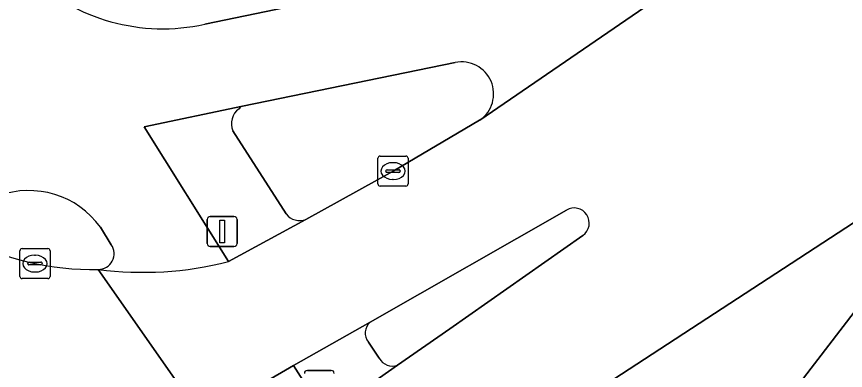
# Model space of a CAD drawing. Extents: x 160077 to 160948, y 386481 to 387498.
# Drawn here: x 160384.29 to 160411.82, y 386862.74 to 386874.51 of the extents above; entities that cross this region are included whole.
import ezdxf

# ---------------------------------------------------------------- set-up
doc = ezdxf.new("R2010")
doc.units = 0
for name, color, linetype in [('IMGEO_Fietspad_gesloten', 7, 'Continuous'), ('IMGEO_Kolk', 7, 'Continuous'), ('IMGEO_Rijbaan_lokaal_gesloten', 7, 'Continuous'), ('IMGEO_Rijbaan_regionaal_gesloten', 7, 'Continuous'), ('IMGEO_Verkeerseiland_gesloten', 7, 'Continuous'), ('IMGEO_Verkeerseiland_open', 7, 'Continuous'), ('IMGEO_Verkeersregelinstallatiepaal', 7, 'Continuous'), ('IMGEO_Voetpad_open', 7, 'Continuous')]:
    doc.layers.add(name, color=color, linetype=linetype)

msp = doc.modelspace()

# ---------------------------------------------------------------- linework, layer by layer
at = {"layer": 'IMGEO_Fietspad_gesloten'}
for points in [[(160399.68, 386871.062), (160411.413, 386879.123), (160408.572, 386878.179)], [(160406.568, 386877.578), (160390.542, 386874.252)], [(160391.329, 386866.359), (160388.534, 386870.84), (160391.799, 386871.527), (160398.861, 386872.98)], [(160416.575, 386870.496), (160416.702, 386870.665), (160404.134, 386862.447)], [(160403.74, 386853.668), (160407.31, 386858.499), (160407.918, 386859.274), (160408.542, 386860.066), (160409.222, 386860.905), (160416.575, 386870.496)], [(160387.078, 386867.503), (160387.436, 386866.918)], [(160394.557, 386861.224), (160393.492, 386862.897), (160390.464, 386861.141)]]:
    msp.add_lwpolyline(points, dxfattribs=at)
for centre, radius, start, end in [((160389.154, 386880.513), 6.413, 226.2304, 282.4983), ((160399.072, 386871.936), 1.065, 304.8294, 101.4163), ((160384.7, 386865.791), 2.93, 35.7418, 110.0503), ((160387.015, 386866.616), 0.518, 268.8357, 35.6011), ((160388.494, 386877.376), 11.376, 262.4754, 284.4314)]:
    msp.add_arc(centre, radius, start, end, dxfattribs=at)
at = {"layer": 'IMGEO_Kolk'}
for p, q in [((160396.37, 386869.868), (160397.222, 386869.868)), ((160396.295, 386868.942), (160396.295, 386869.794)), ((160396.783, 386869.648), (160396.808, 386869.648)), ((160397.296, 386869.794), (160397.296, 386868.942)), ((160396.554, 386869.362), (160396.554, 386869.374)), ((160396.992, 386869.325), (160396.594, 386869.325)), ((160396.597, 386869.411), (160396.995, 386869.411)), ((160397.038, 386869.374), (160397.038, 386869.362)), ((160396.806, 386869.088), (160396.781, 386869.088)), ((160397.222, 386868.868), (160396.37, 386868.868)), ((160384.405, 386865.865), (160384.405, 386866.717)), ((160384.48, 386866.791), (160385.332, 386866.791)), ((160384.893, 386866.571), (160384.918, 386866.571)), ((160385.406, 386866.717), (160385.406, 386865.865)), ((160384.664, 386866.285), (160384.664, 386866.297)), ((160384.707, 386866.334), (160385.105, 386866.334)), ((160385.148, 386866.297), (160385.148, 386866.285)), ((160385.102, 386866.248), (160384.704, 386866.248)), ((160384.916, 386866.011), (160384.891, 386866.011)), ((160385.332, 386865.791), (160384.48, 386865.791))]:
    msp.add_line(p, q, dxfattribs=at)
for points in [[(160396.37, 386869.868), (160397.222, 386869.868)], [(160396.295, 386868.942), (160396.295, 386869.794)], [(160397.296, 386869.794), (160397.296, 386868.942)], [(160397.222, 386868.868), (160396.37, 386868.868)], [(160384.405, 386865.865), (160384.405, 386866.717)], [(160384.48, 386866.791), (160385.332, 386866.791)], [(160385.406, 386866.717), (160385.406, 386865.865)], [(160385.332, 386865.791), (160384.48, 386865.791)]]:
    msp.add_lwpolyline(points, dxfattribs=at)
for centre, radius, start, end in [((160396.372, 386869.792), 0.0765, 91.552, 178.448), ((160396.372, 386869.792), 0.0765, 91.552, 178.448), ((160397.22, 386869.792), 0.0765, 1.552, 88.448), ((160397.22, 386869.792), 0.0765, 1.552, 88.448), ((160396.594, 386869.371), 0.0403, 85.8775, 175.7526), ((160396.591, 386869.361), 0.0366, 178.938, 274.7102), ((160396.995, 386869.368), 0.043, 264.8664, 352.4533), ((160396.999, 386869.373), 0.0386, 1.7309, 96.639), ((160396.372, 386868.944), 0.0765, 181.552, 268.448), ((160396.372, 386868.944), 0.0765, 181.552, 268.448), ((160397.22, 386868.944), 0.0765, 271.552, 358.448), ((160397.22, 386868.944), 0.0765, 271.552, 358.448), ((160384.482, 386866.715), 0.0765, 91.552, 178.448), ((160384.482, 386866.715), 0.0765, 91.552, 178.448), ((160385.33, 386866.715), 0.0765, 1.552, 88.448), ((160385.33, 386866.715), 0.0765, 1.552, 88.448), ((160384.704, 386866.294), 0.0403, 85.8775, 175.7526), ((160384.701, 386866.284), 0.0366, 178.938, 274.7102), ((160385.105, 386866.291), 0.043, 264.8664, 352.4533), ((160385.109, 386866.296), 0.0386, 1.7309, 96.639), ((160384.482, 386865.867), 0.0765, 181.552, 268.448), ((160384.482, 386865.867), 0.0765, 181.552, 268.448), ((160385.33, 386865.867), 0.0765, 271.552, 358.448), ((160385.33, 386865.867), 0.0765, 271.552, 358.448)]:
    msp.add_arc(centre, radius, start, end, dxfattribs=at)
for centre, major_axis, ratio, start_param, end_param in [((160396.782, 386869.368), (-0.387, 0.002), 0.722429, 4.712389, 7.853982), ((160396.807, 386869.368), (-0.39, 0.002), 0.717154, 1.570796, 4.712389), ((160384.892, 386866.291), (-0.387, 0.002), 0.722429, 4.712389, 7.853982), ((160384.917, 386866.291), (-0.39, 0.002), 0.717154, 1.570796, 4.712389)]:
    msp.add_ellipse(centre, major_axis=major_axis, ratio=ratio, start_param=start_param, end_param=end_param, dxfattribs=at)
at = {"layer": 'IMGEO_Rijbaan_lokaal_gesloten'}
for points in [[(160411.413, 386879.123), (160399.68, 386871.062), (160399.674, 386871.057), (160396.796, 386869.368), (160393.9, 386867.76), (160391.329, 386866.359)], [(160399.264, 386859.036), (160399.298, 386859.084), (160399.478, 386859.209), (160404.134, 386862.447), (160416.702, 386870.665), (160411.413, 386879.123)], [(160387.004, 386866.098), (160390.464, 386861.141), (160393.492, 386862.897), (160396.042, 386864.341), (160402.553, 386868.073)], [(160403.103, 386867.227), (160398.679, 386864.121), (160396.942, 386862.914), (160394.557, 386861.224), (160391.672, 386859.195), (160394.869, 386853.628)]]:
    msp.add_lwpolyline(points, dxfattribs=at)
for centre, radius, start, end in [((160402.809, 386867.637), 0.505, 305.6413, 120.4159), ((160388.494, 386877.376), 11.376, 262.4754, 284.4314)]:
    msp.add_arc(centre, radius, start, end, dxfattribs=at)
at = {"layer": 'IMGEO_Rijbaan_regionaal_gesloten'}
msp.add_lwpolyline([(160387.563, 386859.497), (160390.464, 386861.141), (160387.004, 386866.098)], dxfattribs=at)
msp.add_arc((160386.784, 386875.202), 9.106, 241.9901, 271.3868, dxfattribs=at)
at = {"layer": 'IMGEO_Verkeerseiland_gesloten'}
for points in [[(160398.861, 386872.98), (160391.799, 386871.527)], [(160393.9, 386867.76), (160396.796, 386869.368), (160399.674, 386871.057)], [(160399.674, 386871.057), (160399.68, 386871.062)], [(160391.478, 386870.712), (160393.246, 386867.943)], [(160387.436, 386866.918), (160387.078, 386867.503)]]:
    msp.add_lwpolyline(points, dxfattribs=at)
for centre, radius, start, end in [((160399.072, 386871.936), 1.065, 304.8294, 101.4163), ((160391.845, 386871.349), 0.184, 104.5661, 152.3943), ((160392.022, 386870.948), 0.593, 124.9747, 203.4702), ((160384.7, 386865.791), 2.93, 35.7418, 110.0503), ((160393.694, 386868.283), 0.562, 217.2241, 291.5109), ((160386.784, 386875.202), 9.106, 241.9901, 271.3868), ((160387.015, 386866.616), 0.518, 268.8357, 35.6011)]:
    msp.add_arc(centre, radius, start, end, dxfattribs=at)
at = {"layer": 'IMGEO_Verkeerseiland_open'}
for points in [[(160402.553, 386868.073), (160396.042, 386864.341)], [(160396.942, 386862.914), (160398.679, 386864.121), (160403.103, 386867.227)], [(160395.978, 386863.68), (160396.34, 386863.143)]]:
    msp.add_lwpolyline(points, dxfattribs=at)
for centre, radius, start, end in [((160402.809, 386867.637), 0.505, 305.6413, 120.4159), ((160396.342, 386863.978), 0.471, 129.6305, 219.3089), ((160396.768, 386863.363), 0.481, 207.1846, 291.1619)]:
    msp.add_arc(centre, radius, start, end, dxfattribs=at)
at = {"layer": 'IMGEO_Verkeersregelinstallatiepaal'}
for p, q in [((160390.625, 386866.958), (160390.625, 386867.758)), ((160390.625, 386867.758), (160390.625, 386866.958)), ((160390.725, 386867.858), (160391.515, 386867.858)), ((160391.515, 386867.858), (160390.725, 386867.858)), ((160391.615, 386867.758), (160391.615, 386866.958)), ((160391.615, 386866.958), (160391.615, 386867.758)), ((160391.515, 386866.858), (160390.725, 386866.858)), ((160390.725, 386866.858), (160391.515, 386866.858)), ((160393.954, 386862.737), (160394.744, 386862.737)), ((160394.744, 386862.737), (160393.954, 386862.737))]:
    msp.add_line(p, q, dxfattribs=at)
msp.add_lwpolyline([(160391.045, 386867.733), (160391.195, 386867.733), (160391.195, 386866.983), (160391.045, 386866.983), (160391.045, 386867.733)], dxfattribs=at)
for centre, start, end in [((160390.725, 386867.758), 90, 180), ((160390.725, 386867.758), 90, 180), ((160391.515, 386867.758), 0, 90), ((160391.515, 386867.758), 360, 90), ((160390.725, 386866.958), 180, 270), ((160390.725, 386866.958), 180, 270), ((160391.515, 386866.958), 270, 0), ((160391.515, 386866.958), 270, 0), ((160393.954, 386862.637), 90, 180), ((160393.954, 386862.637), 90, 180), ((160394.744, 386862.637), 0, 90), ((160394.744, 386862.637), 360, 90)]:
    msp.add_arc(centre, 0.1, start, end, dxfattribs=at)
at = {"layer": 'IMGEO_Voetpad_open'}
for points in [[(160390.542, 386874.252), (160406.568, 386877.578)], [(160421.228, 386875.484), (160416.702, 386870.665), (160416.575, 386870.496), (160409.222, 386860.905), (160408.542, 386860.066), (160407.918, 386859.274), (160407.31, 386858.499), (160403.74, 386853.668)], [(160391.799, 386871.527), (160388.534, 386870.84), (160391.329, 386866.359), (160393.9, 386867.76)], [(160393.246, 386867.943), (160391.478, 386870.712)], [(160396.042, 386864.341), (160393.492, 386862.897), (160394.557, 386861.224), (160396.942, 386862.914)], [(160396.34, 386863.143), (160395.978, 386863.68)]]:
    msp.add_lwpolyline(points, dxfattribs=at)
for centre, radius, start, end in [((160389.154, 386880.513), 6.413, 226.2304, 282.4983), ((160391.845, 386871.349), 0.184, 104.5661, 152.3943), ((160392.022, 386870.948), 0.593, 124.9747, 203.4702), ((160393.694, 386868.283), 0.562, 217.2241, 291.5109), ((160396.342, 386863.978), 0.471, 129.6305, 219.3089), ((160396.768, 386863.363), 0.481, 207.1846, 291.1619)]:
    msp.add_arc(centre, radius, start, end, dxfattribs=at)

doc.saveas('drawing.dxf')
